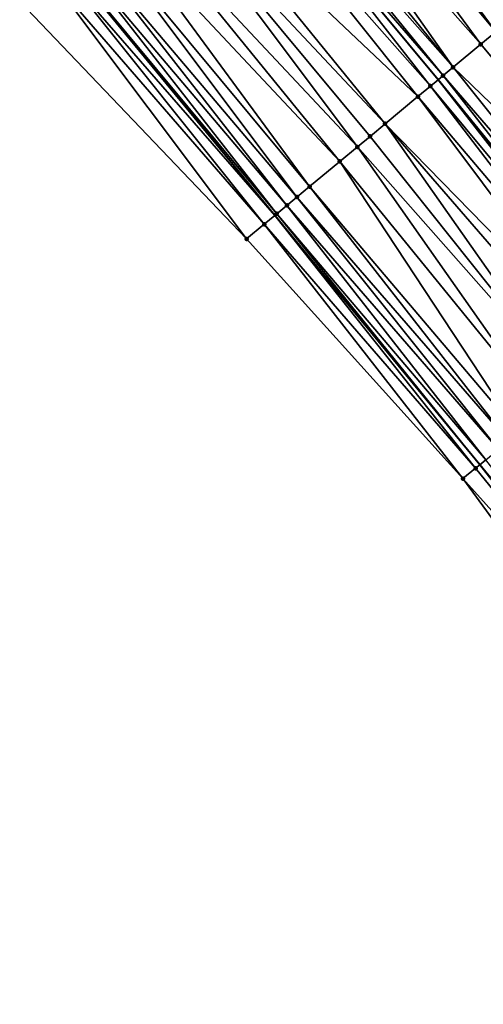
# Model space of a CAD drawing. Header units: feet. Extents: x 2004186 to 2014793, y 836912 to 864902.
# Tile 386 of 656: x 2009413 to 2009441, y 849496 to 849556. Entities that reach past the tile are written whole.
import ezdxf

# ---------------------------------------------------------------- set-up
doc = ezdxf.new("R2010")
doc.units = ezdxf.units.FT
doc.header["$LTSCALE"] = 100
doc.header["$MEASUREMENT"] = 0
for name, color, linetype, lineweight in [('EP_Travel Lane', 5, 'Continuous', 40), ('GPL_Skip Line', 2, 'Continuous', 40), ('Road Shots', 4, 'Continuous', 200), ('Road X-Section', 30, 'Continuous', 13)]:
    doc.layers.add(name, color=color, linetype=linetype, lineweight=lineweight)
doc.layers.add('I-77 SB_MM21-27-Surface-Border', color=7, linetype='Continuous')
doc.layers.add('I-77 SB_MM21-27-Surface-TIN', color=7, linetype='Continuous')

msp = doc.modelspace()

# ---------------------------------------------------------------- linework, layer by layer
at = {"layer": 'EP_Travel Lane'}
msp.add_polyline3d([(2009612.464021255, 849309.0312690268, 425.8428847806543), (2009600.545613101, 849325.0919899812, 425.746965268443), (2009588.627187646, 849341.1527342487, 425.6597068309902), (2009576.913919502, 849356.9115973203, 425.5840369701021), (2009564.716589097, 849372.7615600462, 425.5217535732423), (2009552.519263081, 849388.611517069, 425.4572486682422), (2009540.321972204, 849404.4614284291, 425.3751283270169), (2009528.305151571, 849420.0393672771, 425.3200238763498), (2009515.872752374, 849435.7057363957, 425.2904167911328), (2009503.440324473, 849451.3721416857, 425.2888823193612), (2009491.00786376, 849467.0385883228, 425.3193587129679), (2009478.717735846, 849482.4448488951, 425.3716191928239), (2009466.033662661, 849497.9084561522, 425.421375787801), (2009453.349644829, 849513.3719959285, 425.5135272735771), (2009440.665684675, 849528.8354653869, 425.6497830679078), (2009428.160131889, 849544.0673714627, 425.7674665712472), (2009415.44010476, 849559.5011520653, 425.9143841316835)], dxfattribs=at)
at = {"layer": 'GPL_Skip Line'}
msp.add_polyline3d([(2009622.567615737, 849316.5774326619, 426.2792342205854), (2009610.606079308, 849332.6060230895, 426.2010779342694), (2009598.644469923, 849348.6347112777, 426.1597652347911), (2009586.777156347, 849364.5098796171, 426.0869835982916), (2009574.572270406, 849380.3540102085, 426.0214943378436), (2009562.367391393, 849396.1981318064, 425.9525192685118), (2009550.16252691, 849412.0422345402, 425.8762670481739), (2009538.036241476, 849427.7443722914, 425.8248126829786), (2009525.628363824, 849443.4300716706, 425.7556267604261), (2009513.22042559, 849459.1158476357, 425.7457874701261), (2009500.812463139, 849474.8016542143, 425.759636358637), (2009488.464624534, 849490.3524806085, 425.7944715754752), (2009475.868386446, 849505.8873569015, 425.8448194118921), (2009463.27218178, 849521.4221919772, 425.920936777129), (2009450.676035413, 849536.9569551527, 426.041953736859), (2009438.129472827, 849552.3511062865, 426.1477713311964), (2009425.334444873, 849567.722633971, 426.2439972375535)], dxfattribs=at)
at = {"layer": 'I-77 SB_MM21-27-Surface-Border', "color": 3, "linetype": 'ByBlock', "lineweight": -2}
msp.add_polyline3d([(2009610.753423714, 849307.7536726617, 425.7722083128), (2009597.986232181, 849323.1804217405, 425.6315663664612), (2009585.859932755, 849339.0859790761, 425.5522402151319), (2009573.33873035, 849354.1575327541, 425.4338491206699), (2009560.501707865, 849369.5145502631, 425.3026679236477), (2009548.298383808, 849385.3598569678, 425.2306592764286), (2009536.095065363, 849401.2051563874, 425.1558753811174), (2009523.798648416, 849416.4710497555, 425.0378205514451), (2009511.698048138, 849432.4001112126, 425.0141899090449), (2009499.440601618, 849448.2050789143, 425.0281467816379), (2009487.340064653, 849464.1340603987, 424.9424650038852), (2009474.959434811, 849479.3963140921, 424.9947889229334), (2009462.513200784, 849495.0526912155, 425.125899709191), (2009451.46485551, 849511.8430467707, 425.3651786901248), (2009439.639938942, 849528.0033729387, 425.5702244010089), (2009426.428132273, 849542.6283062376, 425.6372254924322), (2009412.569145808, 849557.1157668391, 425.6939892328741)], dxfattribs=at)
at = {"layer": 'I-77 SB_MM21-27-Surface-TIN', "color": 128, "linetype": 'ByBlock', "lineweight": -2}
for points in [[(2009429.797676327, 849571.4314134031, 426.2806532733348), (2009428.87473322, 849570.664487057, 426.2694448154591), (2009441.656949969, 849555.2822823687, 426.1955631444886)], [(2009429.797676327, 849571.4314134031, 426.2806532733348), (2009441.656949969, 849555.2822823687, 426.1955631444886), (2009442.733722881, 849556.1770226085, 426.2173072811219)], [(2009428.87473322, 849570.664487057, 426.2694448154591), (2009427.490322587, 849569.5140926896, 426.2584991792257), (2009440.734004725, 849554.5153585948, 426.1812434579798)], [(2009428.87473322, 849570.664487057, 426.2694448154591), (2009440.734004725, 849554.5153585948, 426.1812434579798), (2009441.656949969, 849555.2822823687, 426.1955631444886)], [(2009427.490322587, 849569.5140926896, 426.2584991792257), (2009426.413562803, 849568.6193366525, 426.2558702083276), (2009439.041944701, 849553.109324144, 426.1641056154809)], [(2009427.490322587, 849569.5140926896, 426.2584991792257), (2009439.041944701, 849553.109324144, 426.1641056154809), (2009440.734004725, 849554.5153585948, 426.1812434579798)], [(2009426.413562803, 849568.6193366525, 426.2558702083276), (2009425.798270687, 849568.1080484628, 426.2531887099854), (2009439.041944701, 849553.109324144, 426.1641056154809)], [(2009425.798270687, 849568.1080484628, 426.2531887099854), (2009425.336796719, 849567.7245881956, 426.2440678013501), (2009438.426648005, 849552.5980414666, 426.1547546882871)], [(2009425.798270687, 849568.1080484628, 426.2531887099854), (2009438.426648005, 849552.5980414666, 426.1547546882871), (2009439.041944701, 849553.109324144, 426.1641056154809)], [(2009424.413842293, 849566.9576754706, 426.2163758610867), (2009437.657522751, 849551.9589433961, 426.1366809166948), (2009425.334444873, 849567.722633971, 426.2439972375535)], [(2009425.336796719, 849567.7245881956, 426.2440678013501), (2009425.334444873, 849567.722633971, 426.2439972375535), (2009438.129472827, 849552.3511062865, 426.1477713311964)], [(2009437.657522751, 849551.9589433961, 426.1366809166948), (2009438.129472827, 849552.3511062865, 426.1477713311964), (2009425.334444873, 849567.722633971, 426.2439972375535)], [(2009425.336796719, 849567.7245881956, 426.2440678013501), (2009438.129472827, 849552.3511062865, 426.1477713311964), (2009438.426648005, 849552.5980414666, 426.1547546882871)], [(2009424.413842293, 849566.9576754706, 426.2163758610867), (2009422.260274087, 849565.1682219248, 426.1402900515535), (2009436.888392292, 849551.3198515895, 426.1110269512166)], [(2009424.413842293, 849566.9576754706, 426.2163758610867), (2009436.888392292, 849551.3198515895, 426.1110269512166), (2009437.657522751, 849551.9589433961, 426.1366809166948)], [(2009422.260274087, 849565.1682219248, 426.1402900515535), (2009421.183492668, 849564.2734919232, 426.1061546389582), (2009434.888642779, 849549.6582253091, 426.0293006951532)], [(2009422.260274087, 849565.1682219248, 426.1402900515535), (2009434.888642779, 849549.6582253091, 426.0293006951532), (2009436.888392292, 849551.3198515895, 426.1110269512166)], [(2009421.183492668, 849564.2734919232, 426.1061546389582), (2009419.491413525, 849562.8674804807, 426.0611702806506), (2009433.196555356, 849548.252223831, 425.972261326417)], [(2009421.183492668, 849564.2734919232, 426.1061546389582), (2009433.965682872, 849548.8913191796, 425.9936289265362), (2009434.888642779, 849549.6582253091, 426.0293006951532)], [(2009421.183492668, 849564.2734919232, 426.1061546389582), (2009433.196555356, 849548.252223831, 425.972261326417), (2009433.965682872, 849548.8913191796, 425.9936289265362)], [(2009419.491413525, 849562.8674804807, 426.0611702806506), (2009418.414630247, 849561.9727527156, 426.0243282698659), (2009432.119776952, 849547.3574902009, 425.942518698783)], [(2009419.491413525, 849562.8674804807, 426.0611702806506), (2009432.119776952, 849547.3574902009, 425.942518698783), (2009433.196555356, 849548.252223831, 425.972261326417)], [(2009418.414630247, 849561.9727527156, 426.0243282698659), (2009417.491675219, 849561.2058407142, 425.9957606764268), (2009430.273861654, 849545.8236725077, 425.8777512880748)], [(2009418.414630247, 849561.9727527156, 426.0243282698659), (2009430.273861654, 849545.8236725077, 425.8777512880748), (2009432.119776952, 849547.3574902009, 425.942518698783)], [(2009417.491675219, 849561.2058407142, 425.9957606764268), (2009416.568719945, 849560.4389290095, 425.9668337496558), (2009429.504726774, 849545.1845860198, 425.8456607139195)], [(2009417.491675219, 849561.2058407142, 425.9957606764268), (2009429.504726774, 849545.1845860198, 425.8456607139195), (2009430.273861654, 849545.8236725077, 425.8777512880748)], [(2009416.568719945, 849560.4389290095, 425.9668337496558), (2009415.953412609, 849559.9276591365, 425.9419866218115), (2009428.889414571, 849544.6733220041, 425.8137265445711)], [(2009416.568719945, 849560.4389290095, 425.9668337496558), (2009428.889414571, 849544.6733220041, 425.8137265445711), (2009429.504726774, 849545.1845860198, 425.8456607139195)], [(2009415.030440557, 849559.1607676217, 425.8886275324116), (2009428.160131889, 849544.0673714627, 425.7674665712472), (2009415.44010476, 849559.5011520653, 425.9143841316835)], [(2009415.491928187, 849559.5442114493, 425.9176423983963), (2009415.44010476, 849559.5011520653, 425.9143841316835), (2009428.274098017, 849544.1620632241, 425.7754565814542)], [(2009428.274098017, 849544.1620632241, 425.7754565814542), (2009415.44010476, 849559.5011520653, 425.9143841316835), (2009428.160131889, 849544.0673714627, 425.7674665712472)], [(2009415.953412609, 849559.9276591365, 425.9419866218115), (2009415.491928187, 849559.5442114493, 425.9176423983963), (2009428.274098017, 849544.1620632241, 425.7754565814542)], [(2009415.953412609, 849559.9276591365, 425.9419866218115), (2009428.274098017, 849544.1620632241, 425.7754565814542), (2009428.889414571, 849544.6733220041, 425.8137265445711)], [(2009415.030440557, 849559.1607676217, 425.8886275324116), (2009414.415119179, 849558.6495146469, 425.8433309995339), (2009427.504948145, 849543.5229947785, 425.7215325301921)], [(2009415.030440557, 849559.1607676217, 425.8886275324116), (2009427.504948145, 849543.5229947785, 425.7215325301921), (2009428.160131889, 849544.0673714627, 425.7674665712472)], [(2009414.415119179, 849558.6495146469, 425.8433309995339), (2009412.569145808, 849557.1157668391, 425.6939892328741), (2009426.428132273, 849542.6283062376, 425.6372254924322)], [(2009414.415119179, 849558.6495146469, 425.8433309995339), (2009426.428132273, 849542.6283062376, 425.6372254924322), (2009427.504948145, 849543.5229947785, 425.7215325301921)], [(2009441.656949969, 849555.2822823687, 426.1955631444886), (2009440.734004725, 849554.5153585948, 426.1812434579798), (2009453.462799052, 849539.2180302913, 426.0953254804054)], [(2009440.734004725, 849554.5153585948, 426.1812434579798), (2009439.041944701, 849553.109324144, 426.1641056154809), (2009453.462799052, 849539.2180302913, 426.0953254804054)], [(2009439.041944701, 849553.109324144, 426.1641056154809), (2009438.426648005, 849552.5980414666, 426.1547546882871), (2009451.443783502, 849537.5798678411, 426.0601298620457)], [(2009439.041944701, 849553.109324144, 426.1641056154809), (2009451.443783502, 849537.5798678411, 426.0601298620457), (2009453.462799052, 849539.2180302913, 426.0953254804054)], [(2009437.657522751, 849551.9589433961, 426.1366809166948), (2009450.356612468, 849536.697791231, 426.0343915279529), (2009438.129472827, 849552.3511062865, 426.1477713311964)], [(2009438.426648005, 849552.5980414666, 426.1547546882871), (2009438.129472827, 849552.3511062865, 426.1477713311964), (2009450.676035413, 849536.9569551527, 426.041953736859)], [(2009450.356612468, 849536.697791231, 426.0343915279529), (2009450.676035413, 849536.9569551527, 426.041953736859), (2009438.129472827, 849552.3511062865, 426.1477713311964)], [(2009438.426648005, 849552.5980414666, 426.1547546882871), (2009450.676035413, 849536.9569551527, 426.041953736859), (2009451.443783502, 849537.5798678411, 426.0601298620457)], [(2009437.657522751, 849551.9589433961, 426.1366809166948), (2009436.888392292, 849551.3198515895, 426.1110269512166), (2009449.735364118, 849536.1937570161, 426.0137096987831)], [(2009437.657522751, 849551.9589433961, 426.1366809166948), (2009449.735364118, 849536.1937570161, 426.0137096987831), (2009450.356612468, 849536.697791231, 426.0343915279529)], [(2009436.888392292, 849551.3198515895, 426.1110269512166), (2009434.888642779, 849549.6582253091, 426.0293006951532), (2009448.803479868, 849535.4377201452, 425.9736582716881)], [(2009436.888392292, 849551.3198515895, 426.1110269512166), (2009448.803479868, 849535.4377201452, 425.9736582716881), (2009449.735364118, 849536.1937570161, 426.0137096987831)], [(2009434.888642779, 849549.6582253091, 426.0293006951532), (2009433.965682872, 849548.8913191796, 425.9936289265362), (2009446.31847757, 849533.4215942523, 425.8840794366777)], [(2009434.888642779, 849549.6582253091, 426.0293006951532), (2009447.87159815, 849534.6816801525, 425.9355571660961), (2009448.803479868, 849535.4377201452, 425.9736582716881)], [(2009434.888642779, 849549.6582253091, 426.0293006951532), (2009446.31847757, 849533.4215942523, 425.8840794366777), (2009447.87159815, 849534.6816801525, 425.9355571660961)], [(2009433.965682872, 849548.8913191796, 425.9936289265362), (2009433.196555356, 849548.252223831, 425.972261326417), (2009446.31847757, 849533.4215942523, 425.8840794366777)], [(2009433.196555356, 849548.252223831, 425.972261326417), (2009432.119776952, 849547.3574902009, 425.942518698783), (2009444.61005273, 849532.035490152, 425.8334580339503)], [(2009433.196555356, 849548.252223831, 425.972261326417), (2009444.61005273, 849532.035490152, 425.8334580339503), (2009446.31847757, 849533.4215942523, 425.8840794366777)], [(2009432.119776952, 849547.3574902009, 425.942518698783), (2009430.273861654, 849545.8236725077, 425.8777512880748), (2009443.056929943, 849530.7754069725, 425.7802804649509)], [(2009432.119776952, 849547.3574902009, 425.942518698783), (2009443.056929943, 849530.7754069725, 425.7802804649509), (2009444.61005273, 849532.035490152, 425.8334580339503)], [(2009430.273861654, 849545.8236725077, 425.8777512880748), (2009429.504726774, 849545.1845860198, 425.8456607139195), (2009442.435676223, 849530.2713793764, 425.7554634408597)], [(2009430.273861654, 849545.8236725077, 425.8777512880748), (2009442.435676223, 849530.2713793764, 425.7554634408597), (2009443.056929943, 849530.7754069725, 425.7802804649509)], [(2009429.504726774, 849545.1845860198, 425.8456607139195), (2009428.889414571, 849544.6733220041, 425.8137265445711), (2009441.81441464, 849529.7673614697, 425.7245929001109)], [(2009429.504726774, 849545.1845860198, 425.8456607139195), (2009441.81441464, 849529.7673614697, 425.7245929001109), (2009442.435676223, 849530.2713793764, 425.7554634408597)], [(2009428.889414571, 849544.6733220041, 425.8137265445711), (2009428.274098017, 849544.1620632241, 425.7754565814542), (2009441.037824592, 849529.1373551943, 425.6759409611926)], [(2009428.889414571, 849544.6733220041, 425.8137265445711), (2009441.037824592, 849529.1373551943, 425.6759409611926), (2009441.81441464, 849529.7673614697, 425.7245929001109)], [(2009427.504948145, 849543.5229947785, 425.7215325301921), (2009440.416546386, 849528.6333577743, 425.6322710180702), (2009428.160131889, 849544.0673714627, 425.7674665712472)], [(2009428.274098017, 849544.1620632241, 425.7754565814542), (2009428.160131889, 849544.0673714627, 425.7674665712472), (2009440.665684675, 849528.8354653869, 425.6497830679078)], [(2009440.416546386, 849528.6333577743, 425.6322710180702), (2009440.665684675, 849528.8354653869, 425.6497830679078), (2009428.160131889, 849544.0673714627, 425.7674665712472)], [(2009428.274098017, 849544.1620632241, 425.7754565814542), (2009440.665684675, 849528.8354653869, 425.6497830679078), (2009441.037824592, 849529.1373551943, 425.6759409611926)], [(2009427.504948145, 849543.5229947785, 425.7215325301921), (2009426.428132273, 849542.6283062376, 425.6372254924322), (2009439.639938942, 849528.0033729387, 425.5702244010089)], [(2009427.504948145, 849543.5229947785, 425.7215325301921), (2009439.639938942, 849528.0033729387, 425.5702244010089), (2009440.416546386, 849528.6333577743, 425.6322710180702)], [(2009440.416546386, 849528.6333577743, 425.6322710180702), (2009453.018071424, 849513.1030151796, 425.4900608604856), (2009440.665684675, 849528.8354653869, 425.6497830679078)], [(2009441.037824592, 849529.1373551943, 425.6759409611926), (2009440.665684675, 849528.8354653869, 425.6497830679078), (2009453.349644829, 849513.3719959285, 425.5135272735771)], [(2009453.018071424, 849513.1030151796, 425.4900608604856), (2009453.349644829, 849513.3719959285, 425.5135272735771), (2009440.665684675, 849528.8354653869, 425.6497830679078)], [(2009440.416546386, 849528.6333577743, 425.6322710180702), (2009439.639938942, 849528.0033729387, 425.5702244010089), (2009453.018071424, 849513.1030151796, 425.4900608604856)], [(2009439.639938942, 849528.0033729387, 425.5702244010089), (2009451.46485551, 849511.8430467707, 425.3651786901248), (2009453.018071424, 849513.1030151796, 425.4900608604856)]]:
    msp.add_3dface(points, dxfattribs=at)
at = {"layer": 'Road Shots', "lineweight": 100}
for p in [(2009440.734004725, 849554.5153585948, 426.1812434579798), (2009439.041944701, 849553.109324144, 426.1641056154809), (2009438.426648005, 849552.5980414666, 426.1547546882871), (2009437.657522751, 849551.9589433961, 426.1366809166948), (2009436.888392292, 849551.3198515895, 426.1110269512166), (2009434.888642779, 849549.6582253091, 426.0293006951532), (2009433.965682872, 849548.8913191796, 425.9936289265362), (2009433.196555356, 849548.252223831, 425.972261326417), (2009432.119776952, 849547.3574902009, 425.942518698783), (2009430.273861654, 849545.8236725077, 425.8777512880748), (2009429.504726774, 849545.1845860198, 425.8456607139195), (2009428.889414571, 849544.6733220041, 425.8137265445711), (2009428.274098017, 849544.1620632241, 425.7754565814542), (2009427.504948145, 849543.5229947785, 425.7215325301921), (2009426.428132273, 849542.6283062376, 425.6372254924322), (2009440.416546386, 849528.6333577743, 425.6322710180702), (2009439.639938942, 849528.0033729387, 425.5702244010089)]:
    msp.add_point(p, dxfattribs=at)
at = {"layer": 'Road X-Section', "extrusion": (-0.6391126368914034, 0.769112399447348, 0.001074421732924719), "elevation": -630855.5965195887, "flags": 128}
msp.add_lwpolyline([(-2088429.416405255, 1103.442825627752), (-2088430.816405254, 1103.527132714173), (-2088431.816405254, 1103.58105679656), (-2088432.616405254, 1103.619326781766), (-2088433.416405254, 1103.651260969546), (-2088434.416405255, 1103.683351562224), (-2088436.816405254, 1103.748119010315), (-2088438.216405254, 1103.777861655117), (-2088439.216405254, 1103.799229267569), (-2088440.416405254, 1103.834901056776), (-2088443.016405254, 1103.91662736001), (-2088444.016405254, 1103.942281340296), (-2088445.016405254, 1103.960355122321), (-2088445.816405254, 1103.969706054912), (-2088448.016405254, 1103.986843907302), (-2088449.216405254, 1104.001163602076), (-2088450.616405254, 1104.02290775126), (-2088452.416405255, 1104.042023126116), (-2088453.816405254, 1104.06372915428), (-2088455.216405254, 1104.088740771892), (-2088456.216405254, 1104.097624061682), (-2088457.616405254, 1104.11064929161), (-2088459.016405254, 1104.129336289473), (-2088461.216405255, 1104.171756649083), (-2088462.816405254, 1104.195226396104), (-2088464.216405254, 1104.215416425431), (-2088467.016405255, 1104.262828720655), (-2088468.216405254, 1104.271147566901), (-2088468.816405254, 1104.277320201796), (-2088469.416405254, 1104.276456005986), (-2088470.816405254, 1104.265393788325), (-2088472.816405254, 1104.24190329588), (-2088474.016405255, 1104.229055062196), (-2088474.816405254, 1104.21487832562)], dxfattribs=at)
at = {"layer": 'Road X-Section', "extrusion": (-0.6300828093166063, 0.7765252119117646, 0.002061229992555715), "elevation": -606432.5834426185, "flags": 128}
msp.add_lwpolyline([(-2095657.985069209, 1675.570813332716), (-2095658.985069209, 1675.632860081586), (-2095659.785069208, 1675.676530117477), (-2095660.785069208, 1675.72518215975), (-2095661.585069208, 1675.756052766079), (-2095662.385069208, 1675.780869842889), (-2095664.385069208, 1675.834047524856), (-2095666.585069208, 1675.88466903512), (-2095668.585069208, 1675.936146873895), (-2095669.785069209, 1675.974248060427), (-2095670.985069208, 1676.014299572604), (-2095671.785069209, 1676.03498144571), (-2095673.185069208, 1676.060719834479), (-2095675.785069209, 1676.095915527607), (-2095677.785069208, 1676.128709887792), (-2095679.185069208, 1676.151160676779), (-2095681.185069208, 1676.19258758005), (-2095682.585069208, 1676.223095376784), (-2095686.185069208, 1676.283889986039), (-2095691.185069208, 1676.391418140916), (-2095692.585069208, 1676.41998230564), (-2095695.185069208, 1676.475799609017), (-2095696.185069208, 1676.492827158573), (-2095696.785069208, 1676.497653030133), (-2095698.185069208, 1676.494672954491), (-2095699.985069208, 1676.490834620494), (-2095700.785069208, 1676.482891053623), (-2095701.985069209, 1676.465691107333), (-2095702.185069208, 1676.463848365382)], dxfattribs=at)

doc.saveas('drawing.dxf')
